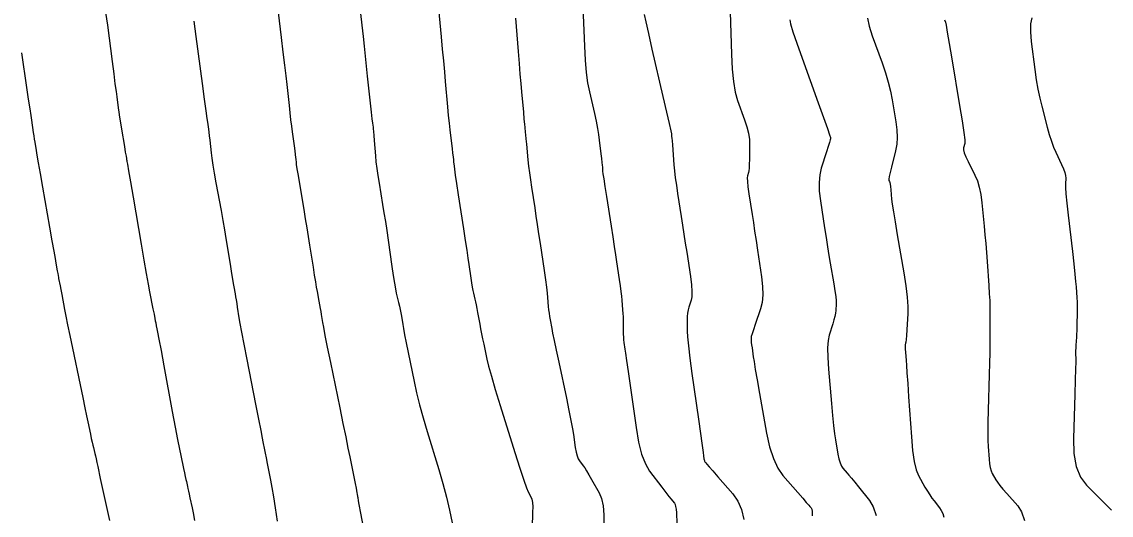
# Model space of a CAD drawing. Extents: x 2082232 to 2083549, y 592624 to 593832.
# Drawn here: x 2083243.1 to 2083312.2, y 593089 to 593120.3 of the extents above; entities that cross this region are included whole.
import ezdxf

# ---------------------------------------------------------------- set-up
doc = ezdxf.new("R2010")
doc.units = 0
doc.layers.add('DT_X_Contour_Major', color=7, linetype='Continuous')
doc.layers.add('DT_X_Contour_Minor', color=7, linetype='Continuous')

msp = doc.modelspace()

# ---------------------------------------------------------------- linework, layer by layer
at = {"layer": 'DT_X_Contour_Major'}
for points in [[(2083248.394, 593120.892), (2083248.5, 593120.09), (2083248.8, 593117.789), (2083248.903, 593117.002), (2083248.986, 593116.365), (2083249.05, 593115.878), (2083249.095, 593115.543), (2083249.187, 593114.848), (2083249.226, 593114.569), (2083249.274, 593114.252), (2083249.33, 593113.897), (2083249.395, 593113.504), (2083249.581, 593112.406), (2083249.641, 593112.045), (2083249.685, 593111.787), (2083249.711, 593111.63), (2083249.72, 593111.576), (2083249.721, 593111.568), (2083249.722, 593111.562), (2083249.724, 593111.551), (2083249.727, 593111.535), (2083249.731, 593111.513), (2083249.743, 593111.448), (2083249.77, 593111.288), (2083249.845, 593110.856), (2083249.965, 593110.152), (2083250.133, 593109.176), (2083250.641, 593106.211), (2083250.818, 593105.188), (2083250.966, 593104.342), (2083251.087, 593103.674), (2083251.18, 593103.184), (2083251.391, 593102.113), (2083251.46, 593101.759), (2083251.511, 593101.501), (2083251.543, 593101.339), (2083251.556, 593101.273), (2083251.565, 593101.223), (2083251.57, 593101.197), (2083251.579, 593101.157), (2083251.59, 593101.103), (2083251.604, 593101.034), (2083251.646, 593100.832), (2083251.685, 593100.63), (2083251.771, 593100.174), (2083251.903, 593099.465), (2083252.081, 593098.502), (2083252.619, 593095.598), (2083252.804, 593094.607), (2083252.955, 593093.811), (2083253.072, 593093.211), (2083253.156, 593092.807), (2083253.333, 593091.99), (2083253.394, 593091.708), (2083253.445, 593091.474), (2083253.485, 593091.287), (2083253.515, 593091.148), (2083253.579, 593090.84), (2083253.607, 593090.709), (2083253.641, 593090.547), (2083253.683, 593090.352), (2083253.732, 593090.127), (2083253.872, 593089.483), (2083253.935, 593089.163), (2083254.018, 593088.684)], [(2083274.377, 593120.543), (2083274.549, 593118.426), (2083274.611, 593117.671), (2083274.668, 593116.992), (2083274.719, 593116.39), (2083274.765, 593115.865), (2083274.882, 593114.567), (2083274.92, 593114.136), (2083274.95, 593113.816), (2083274.969, 593113.607), (2083274.979, 593113.508), (2083274.994, 593113.395), (2083275.003, 593113.31), (2083275.02, 593113.142), (2083275.044, 593112.89), (2083275.077, 593112.555), (2083275.173, 593111.549), (2083275.215, 593111.157), (2083275.266, 593110.737), (2083275.327, 593110.288), (2083275.398, 593109.811), (2083275.6, 593108.5), (2083275.679, 593107.99), (2083275.761, 593107.443), (2083275.848, 593106.859), (2083275.94, 593106.239), (2083276.191, 593104.536), (2083276.275, 593103.95), (2083276.341, 593103.471), (2083276.387, 593103.098), (2083276.415, 593102.831), (2083276.464, 593102.261), (2083276.485, 593102.047), (2083276.511, 593101.835), (2083276.542, 593101.623), (2083276.578, 593101.411), (2083276.68, 593100.849), (2083276.737, 593100.558), (2083276.829, 593100.107), (2083276.957, 593099.495), (2083277.121, 593098.724), (2083277.607, 593096.452), (2083277.772, 593095.668), (2083277.902, 593095.02), (2083277.998, 593094.507), (2083278.059, 593094.13), (2083278.176, 593093.306), (2083278.226, 593093.021), (2083278.286, 593092.785), (2083278.356, 593092.597), (2083278.438, 593092.459), (2083278.67, 593092.154), (2083278.769, 593092.015), (2083278.89, 593091.824), (2083279.035, 593091.583), (2083279.204, 593091.292), (2083279.683, 593090.447), (2083279.837, 593090.081), (2083279.94, 593089.616), (2083279.991, 593089.053), (2083279.991, 593088.391)], [(2083296.694, 593120.542), (2083296.813, 593120.018), (2083297.008, 593119.416), (2083297.625, 593117.704), (2083297.839, 593117.077), (2083298.017, 593116.478), (2083298.159, 593115.908), (2083298.265, 593115.367), (2083298.499, 593113.963), (2083298.564, 593113.454), (2083298.583, 593112.979), (2083298.556, 593112.538), (2083298.482, 593112.131), (2083298.224, 593111.092), (2083298.141, 593110.747), (2083298.087, 593110.492), (2083298.06, 593110.327), (2083298.061, 593110.252), (2083298.102, 593110.171), (2083298.118, 593110.116), (2083298.136, 593110.013), (2083298.155, 593109.86), (2083298.176, 593109.659), (2083298.235, 593109.056), (2083298.274, 593108.746), (2083298.346, 593108.266), (2083298.452, 593107.618), (2083298.592, 593106.8), (2083299.009, 593104.395), (2083299.142, 593103.557), (2083299.23, 593102.846), (2083299.272, 593102.264), (2083299.268, 593101.809), (2083299.196, 593100.767), (2083299.172, 593100.421), (2083299.151, 593100.164), (2083299.134, 593099.997), (2083299.122, 593099.919), (2083299.093, 593099.83), (2083299.086, 593099.775), (2083299.085, 593099.679), (2083299.092, 593099.54), (2083299.105, 593099.359), (2083299.149, 593098.82), (2083299.172, 593098.524), (2083299.207, 593098.042), (2083299.254, 593097.374), (2083299.313, 593096.519), (2083299.486, 593093.991), (2083299.562, 593093.126), (2083299.662, 593092.43), (2083299.784, 593091.901), (2083299.93, 593091.539), (2083300.349, 593090.799), (2083300.502, 593090.536), (2083300.649, 593090.303), (2083300.789, 593090.098), (2083300.923, 593089.923), (2083301.269, 593089.494), (2083301.385, 593089.321), (2083301.474, 593089.122), (2083301.535, 593088.898)]]:
    msp.add_lwpolyline(points, dxfattribs=at)
at = {"layer": 'DT_X_Contour_Minor'}
for points in [[(2083259.204, 593121.982), (2083259.526, 593119.313), (2083259.639, 593118.376), (2083259.735, 593117.565), (2083259.814, 593116.881), (2083259.876, 593116.323), (2083260.02, 593115.005), (2083260.073, 593114.53), (2083260.124, 593114.094), (2083260.173, 593113.696), (2083260.22, 593113.338), (2083260.343, 593112.432), (2083260.383, 593112.125), (2083260.415, 593111.884), (2083260.436, 593111.708), (2083260.447, 593111.598), (2083260.464, 593111.391), (2083260.482, 593111.247), (2083260.524, 593110.972), (2083260.591, 593110.565), (2083260.681, 593110.026), (2083260.954, 593108.413), (2083261.055, 593107.818), (2083261.15, 593107.242), (2083261.24, 593106.685), (2083261.326, 593106.147), (2083261.548, 593104.737), (2083261.626, 593104.245), (2083261.695, 593103.827), (2083261.753, 593103.481), (2083261.801, 593103.21), (2083261.917, 593102.583), (2083261.959, 593102.353), (2083261.998, 593102.136), (2083262.033, 593101.93), (2083262.064, 593101.737), (2083262.144, 593101.236), (2083262.198, 593100.937), (2083262.3, 593100.416), (2083262.45, 593099.673), (2083262.647, 593098.707), (2083263.238, 593095.835), (2083263.444, 593094.833), (2083263.618, 593093.981), (2083263.761, 593093.279), (2083263.872, 593092.728), (2083264.125, 593091.457), (2083264.208, 593091.036), (2083264.27, 593090.725), (2083264.327, 593090.438), (2083264.345, 593090.352), (2083264.352, 593090.314), (2083264.36, 593090.266), (2083264.369, 593090.207), (2083264.379, 593090.139), (2083264.407, 593089.941), (2083264.449, 593089.704), (2083264.557, 593089.141), (2083264.728, 593088.252)], [(2083269.468, 593121.575), (2083269.67, 593119.362), (2083269.743, 593118.562), (2083269.81, 593117.82), (2083269.872, 593117.136), (2083269.928, 593116.511), (2083270.071, 593114.922), (2083270.123, 593114.361), (2083270.171, 593113.871), (2083270.215, 593113.451), (2083270.256, 593113.101), (2083270.36, 593112.263), (2083270.396, 593111.975), (2083270.424, 593111.739), (2083270.445, 593111.556), (2083270.459, 593111.425), (2083270.486, 593111.145), (2083270.51, 593110.953), (2083270.563, 593110.586), (2083270.644, 593110.044), (2083270.754, 593109.328), (2083271.085, 593107.184), (2083271.2, 593106.44), (2083271.295, 593105.815), (2083271.37, 593105.31), (2083271.426, 593104.923), (2083271.549, 593104.052), (2083271.594, 593103.748), (2083271.636, 593103.489), (2083271.676, 593103.276), (2083271.712, 593103.108), (2083271.807, 593102.721), (2083271.844, 593102.559), (2083271.886, 593102.364), (2083271.931, 593102.134), (2083271.98, 593101.871), (2083272.116, 593101.123), (2083272.17, 593100.833), (2083272.23, 593100.526), (2083272.296, 593100.201), (2083272.368, 593099.858), (2083272.569, 593098.92), (2083272.678, 593098.473), (2083272.856, 593097.833), (2083273.102, 593097.001), (2083273.416, 593095.977), (2083274.345, 593092.989), (2083274.658, 593091.994), (2083274.901, 593091.249), (2083275.075, 593090.754), (2083275.178, 593090.509), (2083275.359, 593090.189), (2083275.417, 593090.038), (2083275.455, 593089.824), (2083275.472, 593089.547), (2083275.469, 593089.208), (2083275.432, 593088.22)], [(2083264.538, 593121.006), (2083264.713, 593119.371), (2083264.78, 593118.754), (2083264.847, 593118.131), (2083264.916, 593117.5), (2083264.985, 593116.862), (2083265.172, 593115.151), (2083265.235, 593114.583), (2083265.281, 593114.162), (2083265.312, 593113.888), (2083265.327, 593113.76), (2083265.347, 593113.617), (2083265.357, 593113.524), (2083265.372, 593113.354), (2083265.393, 593113.106), (2083265.42, 593112.781), (2083265.498, 593111.811), (2083265.534, 593111.429), (2083265.585, 593111.012), (2083265.649, 593110.56), (2083265.728, 593110.072), (2083265.957, 593108.722), (2083266.043, 593108.202), (2083266.13, 593107.651), (2083266.217, 593107.07), (2083266.305, 593106.459), (2083266.541, 593104.79), (2083266.625, 593104.214), (2083266.701, 593103.739), (2083266.768, 593103.366), (2083266.826, 593103.093), (2083266.971, 593102.5), (2083267.023, 593102.28), (2083267.069, 593102.065), (2083267.109, 593101.855), (2083267.144, 593101.651), (2083267.23, 593101.112), (2083267.276, 593100.85), (2083267.349, 593100.466), (2083267.45, 593099.96), (2083267.578, 593099.333), (2083267.955, 593097.499), (2083268.114, 593096.784), (2083268.305, 593096.016), (2083268.53, 593095.195), (2083268.788, 593094.32), (2083269.521, 593091.916), (2083269.781, 593091.029), (2083270.009, 593090.172), (2083270.207, 593089.344), (2083270.373, 593088.546)], [(2083278.661, 593121.237), (2083278.758, 593118.753), (2083278.804, 593117.874), (2083278.871, 593117.099), (2083278.959, 593116.428), (2083279.068, 593115.86), (2083279.385, 593114.487), (2083279.493, 593113.995), (2083279.582, 593113.55), (2083279.65, 593113.152), (2083279.698, 593112.801), (2083279.799, 593111.927), (2083279.833, 593111.629), (2083279.86, 593111.39), (2083279.879, 593111.209), (2083279.89, 593111.087), (2083279.91, 593110.84), (2083279.93, 593110.67), (2083279.976, 593110.346), (2083280.049, 593109.867), (2083280.148, 593109.233), (2083280.446, 593107.337), (2083280.551, 593106.662), (2083280.644, 593106.061), (2083280.725, 593105.532), (2083280.793, 593105.076), (2083280.957, 593103.957), (2083281.014, 593103.561), (2083281.06, 593103.212), (2083281.095, 593102.909), (2083281.121, 593102.653), (2083281.174, 593102.033), (2083281.192, 593101.805), (2083281.204, 593101.588), (2083281.211, 593101.382), (2083281.214, 593101.186), (2083281.214, 593100.677), (2083281.216, 593100.49), (2083281.225, 593100.311), (2083281.239, 593100.141), (2083281.258, 593099.979), (2083281.318, 593099.557), (2083281.355, 593099.294), (2083281.422, 593098.82), (2083281.519, 593098.136), (2083281.646, 593097.241), (2083282.025, 593094.575), (2083282.186, 593093.652), (2083282.383, 593092.885), (2083282.617, 593092.272), (2083282.888, 593091.815), (2083283.659, 593090.803), (2083283.918, 593090.464), (2083284.116, 593090.206), (2083284.254, 593090.029), (2083284.332, 593089.934), (2083284.459, 593089.788), (2083284.502, 593089.709), (2083284.537, 593089.58), (2083284.564, 593089.402), (2083284.582, 593089.174), (2083284.619, 593088.501)], [(2083282.548, 593120.761), (2083282.647, 593120.298), (2083282.81, 593119.569), (2083283.038, 593118.575), (2083283.731, 593115.571), (2083283.959, 593114.578), (2083284.124, 593113.85), (2083284.226, 593113.388), (2083284.265, 593113.191), (2083284.285, 593113.022), (2083284.295, 593112.922), (2083284.31, 593112.749), (2083284.33, 593112.502), (2083284.356, 593112.182), (2083284.432, 593111.231), (2083284.468, 593110.851), (2083284.518, 593110.422), (2083284.582, 593109.945), (2083284.661, 593109.42), (2083284.892, 593107.956), (2083284.978, 593107.403), (2083285.065, 593106.842), (2083285.151, 593106.273), (2083285.239, 593105.697), (2083285.471, 593104.149), (2083285.54, 593103.621), (2083285.573, 593103.196), (2083285.571, 593102.874), (2083285.532, 593102.655), (2083285.381, 593102.21), (2083285.331, 593102.032), (2083285.296, 593101.832), (2083285.275, 593101.61), (2083285.268, 593101.366), (2083285.267, 593100.685), (2083285.286, 593100.326), (2083285.344, 593099.759), (2083285.439, 593098.985), (2083285.573, 593098.003), (2083285.982, 593095.107), (2083286.216, 593093.443), (2083286.28, 593092.991), (2083286.308, 593092.793), (2083286.335, 593092.604), (2083286.346, 593092.538), (2083286.36, 593092.484), (2083286.377, 593092.44), (2083286.396, 593092.408), (2083286.451, 593092.336), (2083286.513, 593092.261), (2083286.66, 593092.091), (2083286.89, 593091.825), (2083287.204, 593091.463), (2083288.155, 593090.37), (2083288.472, 593089.916), (2083288.71, 593089.374), (2083288.87, 593088.744)], [(2083287.988, 593120.913), (2083288.071, 593118.245), (2083288.119, 593117.311), (2083288.201, 593116.513), (2083288.317, 593115.85), (2083288.466, 593115.323), (2083288.91, 593114.096), (2083289.055, 593113.651), (2083289.157, 593113.235), (2083289.215, 593112.849), (2083289.23, 593112.493), (2083289.213, 593111.584), (2083289.204, 593111.275), (2083289.191, 593111.033), (2083289.173, 593110.857), (2083289.15, 593110.746), (2083289.084, 593110.538), (2083289.071, 593110.408), (2083289.084, 593110.175), (2083289.122, 593109.837), (2083289.185, 593109.396), (2083289.387, 593108.082), (2083289.465, 593107.571), (2083289.548, 593107.025), (2083289.636, 593106.443), (2083289.729, 593105.826), (2083289.984, 593104.132), (2083290.051, 593103.53), (2083290.063, 593102.991), (2083290.018, 593102.517), (2083289.918, 593102.108), (2083289.577, 593101.102), (2083289.465, 593100.766), (2083289.385, 593100.514), (2083289.337, 593100.345), (2083289.321, 593100.259), (2083289.321, 593100.142), (2083289.324, 593100.077), (2083289.336, 593099.969), (2083289.354, 593099.82), (2083289.381, 593099.628), (2083289.461, 593099.06), (2083289.508, 593098.756), (2083289.59, 593098.269), (2083289.706, 593097.6), (2083289.857, 593096.747), (2083290.306, 593094.231), (2083290.497, 593093.354), (2083290.734, 593092.613), (2083291.017, 593092.006), (2083291.345, 593091.534), (2083292.282, 593090.455), (2083292.594, 593090.097), (2083292.824, 593089.831), (2083292.974, 593089.659), (2083293.044, 593089.579), (2083293.122, 593089.489), (2083293.148, 593089.453), (2083293.167, 593089.411), (2083293.18, 593089.364), (2083293.186, 593089.312), (2083293.194, 593089.167), (2083293.205, 593088.988)], [(2083253.98, 593120.348), (2083254.112, 593119.363), (2083254.508, 593116.395), (2083254.64, 593115.407), (2083254.74, 593114.668), (2083254.808, 593114.179), (2083254.843, 593113.94), (2083254.894, 593113.636), (2083254.915, 593113.498), (2083254.939, 593113.313), (2083254.966, 593113.082), (2083254.997, 593112.804), (2083255.082, 593112), (2083255.125, 593111.654), (2083255.19, 593111.22), (2083255.278, 593110.697), (2083255.387, 593110.086), (2083255.71, 593108.339), (2083255.826, 593107.706), (2083255.93, 593107.116), (2083256.022, 593106.571), (2083256.103, 593106.069), (2083256.305, 593104.79), (2083256.375, 593104.35), (2083256.434, 593103.987), (2083256.481, 593103.702), (2083256.518, 593103.495), (2083256.601, 593103.047), (2083256.633, 593102.868), (2083256.667, 593102.668), (2083256.702, 593102.447), (2083256.74, 593102.204), (2083256.843, 593101.529), (2083256.902, 593101.174), (2083257.005, 593100.616), (2083257.15, 593099.855), (2083257.339, 593098.892), (2083257.897, 593096.052), (2083258.084, 593095.104), (2083258.224, 593094.391), (2083258.318, 593093.913), (2083258.366, 593093.67), (2083258.465, 593093.174), (2083258.51, 593092.947), (2083258.569, 593092.653), (2083258.641, 593092.292), (2083258.851, 593091.238), (2083258.936, 593090.779), (2083259.033, 593090.194), (2083259.142, 593089.481), (2083259.264, 593088.642)], [(2083291.771, 593120.436), (2083291.823, 593120.172), (2083291.97, 593119.679), (2083292.213, 593118.956), (2083292.551, 593118.005), (2083293.58, 593115.163), (2083293.918, 593114.227), (2083294.159, 593113.549), (2083294.303, 593113.131), (2083294.351, 593112.972), (2083294.349, 593112.894), (2083294.333, 593112.82), (2083294.286, 593112.656), (2083294.208, 593112.403), (2083294.1, 593112.06), (2083293.769, 593111.025), (2083293.672, 593110.605), (2083293.632, 593110.121), (2083293.647, 593109.574), (2083293.718, 593108.963), (2083293.981, 593107.248), (2083294.078, 593106.625), (2083294.171, 593106.041), (2083294.261, 593105.497), (2083294.347, 593104.992), (2083294.571, 593103.699), (2083294.643, 593103.254), (2083294.692, 593102.892), (2083294.717, 593102.611), (2083294.718, 593102.413), (2083294.689, 593101.992), (2083294.669, 593101.821), (2083294.63, 593101.623), (2083294.573, 593101.398), (2083294.497, 593101.147), (2083294.271, 593100.441), (2083294.205, 593100.107), (2083294.177, 593099.635), (2083294.187, 593099.025), (2083294.235, 593098.276), (2083294.415, 593096.097), (2083294.482, 593095.34), (2083294.547, 593094.703), (2083294.609, 593094.186), (2083294.67, 593093.791), (2083294.83, 593092.895), (2083294.894, 593092.587), (2083294.969, 593092.335), (2083295.053, 593092.138), (2083295.147, 593091.996), (2083295.411, 593091.693), (2083295.53, 593091.553), (2083295.691, 593091.359), (2083295.892, 593091.113), (2083296.134, 593090.815), (2083296.835, 593089.948), (2083297.073, 593089.546), (2083297.264, 593088.992)], [(2083301.588, 593120.438), (2083301.642, 593120.289), (2083301.683, 593120.101), (2083301.765, 593119.651), (2083301.889, 593118.938), (2083302.053, 593117.962), (2083302.547, 593115.008), (2083302.706, 593114.025), (2083302.812, 593113.295), (2083302.866, 593112.815), (2083302.867, 593112.587), (2083302.799, 593112.313), (2083302.797, 593112.182), (2083302.843, 593111.995), (2083302.937, 593111.752), (2083303.078, 593111.453), (2083303.519, 593110.581), (2083303.67, 593110.226), (2083303.793, 593109.815), (2083303.889, 593109.348), (2083303.956, 593108.824), (2083304.099, 593107.352), (2083304.151, 593106.798), (2083304.199, 593106.239), (2083304.244, 593105.675), (2083304.286, 593105.107), (2083304.393, 593103.584), (2083304.428, 593103.063), (2083304.451, 593102.642), (2083304.464, 593102.321), (2083304.465, 593102.1), (2083304.455, 593101.644), (2083304.452, 593101.463), (2083304.451, 593101.26), (2083304.452, 593101.035), (2083304.454, 593100.789), (2083304.464, 593100.105), (2083304.464, 593099.776), (2083304.457, 593099.301), (2083304.444, 593098.679), (2083304.424, 593097.912), (2083304.362, 593095.672), (2083304.344, 593094.898), (2083304.337, 593094.259), (2083304.341, 593093.753), (2083304.356, 593093.382), (2083304.412, 593092.569), (2083304.441, 593092.284), (2083304.485, 593092.038), (2083304.545, 593091.832), (2083304.62, 593091.665), (2083304.842, 593091.273), (2083304.948, 593091.108), (2083305.099, 593090.905), (2083305.294, 593090.666), (2083305.535, 593090.39), (2083306.236, 593089.605), (2083306.476, 593089.228), (2083306.67, 593088.685)], [(2083307.123, 593120.557), (2083307.048, 593120.167), (2083307.037, 593119.666), (2083307.09, 593119.054), (2083307.317, 593117.275), (2083307.409, 593116.629), (2083307.511, 593116.026), (2083307.625, 593115.465), (2083307.751, 593114.947), (2083308.101, 593113.623), (2083308.233, 593113.152), (2083308.367, 593112.732), (2083308.504, 593112.362), (2083308.642, 593112.044), (2083309.015, 593111.262), (2083309.136, 593110.988), (2083309.22, 593110.753), (2083309.267, 593110.557), (2083309.277, 593110.4), (2083309.254, 593110.034), (2083309.259, 593109.806), (2083309.291, 593109.397), (2083309.349, 593108.807), (2083309.435, 593108.035), (2083309.697, 593105.737), (2083309.786, 593104.95), (2083309.854, 593104.314), (2083309.902, 593103.829), (2083309.931, 593103.495), (2083309.979, 593102.805), (2083309.994, 593102.548), (2083310.004, 593102.296), (2083310.007, 593102.048), (2083310.004, 593101.804), (2083309.989, 593101.161), (2083309.983, 593100.926), (2083309.975, 593100.704), (2083309.965, 593100.496), (2083309.953, 593100.301), (2083309.918, 593099.798), (2083309.908, 593099.62), (2083309.901, 593099.465), (2083309.898, 593099.333), (2083309.9, 593099.223), (2083309.91, 593098.958), (2083309.909, 593098.741), (2083309.899, 593098.288), (2083309.88, 593097.599), (2083309.852, 593096.674), (2083309.765, 593093.891), (2083309.792, 593092.923), (2083309.938, 593092.104), (2083310.205, 593091.435), (2083310.59, 593090.916), (2083311.778, 593089.732), (2083312.167, 593089.343)], [(2083243.062, 593118.335), (2083243.38, 593116.138), (2083243.489, 593115.391), (2083243.575, 593114.796), (2083243.641, 593114.354), (2083243.684, 593114.065), (2083243.805, 593113.286), (2083243.837, 593113.078), (2083243.869, 593112.873), (2083243.9, 593112.671), (2083243.983, 593112.137), (2083244.031, 593111.843), (2083244.114, 593111.36), (2083244.232, 593110.688), (2083244.385, 593109.828), (2083244.838, 593107.284), (2083244.99, 593106.426), (2083245.108, 593105.761), (2083245.192, 593105.288), (2083245.24, 593105.008), (2083245.325, 593104.517), (2083245.354, 593104.348), (2083245.378, 593104.209), (2083245.398, 593104.099), (2083245.413, 593104.02), (2083245.447, 593103.848), (2083245.466, 593103.747), (2083245.5, 593103.574), (2083245.547, 593103.329), (2083245.608, 593103.011), (2083245.79, 593102.067), (2083245.872, 593101.648), (2083245.983, 593101.1), (2083246.123, 593100.421), (2083246.29, 593099.613), (2083246.776, 593097.284), (2083246.942, 593096.483), (2083247.079, 593095.827), (2083247.186, 593095.316), (2083247.262, 593094.949), (2083247.425, 593094.165), (2083247.483, 593093.89), (2083247.534, 593093.655), (2083247.579, 593093.46), (2083247.617, 593093.304), (2083247.709, 593092.94), (2083247.746, 593092.786), (2083247.79, 593092.594), (2083247.84, 593092.366), (2083247.896, 593092.1), (2083248.055, 593091.344), (2083248.135, 593090.965), (2083248.257, 593090.397), (2083248.421, 593089.639), (2083248.627, 593088.692)]]:
    msp.add_lwpolyline(points, dxfattribs=at)

doc.saveas('drawing.dxf')
